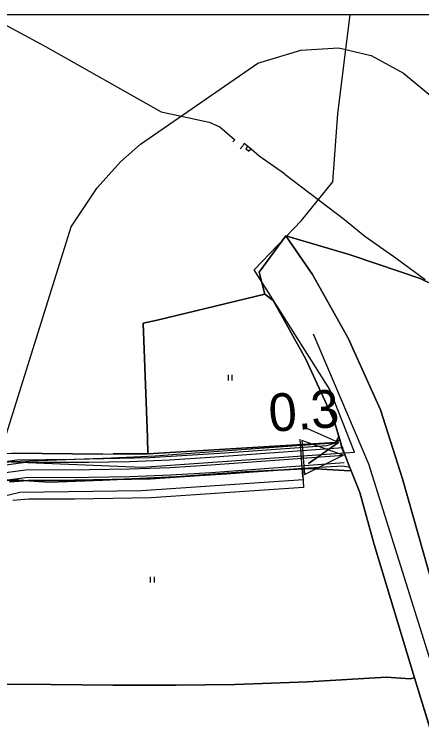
# Model space of a CAD drawing. Extents: x -662620 to -656370, y -1067090 to -1062990.
# Drawn here: x -658634 to -658526.5, y -1063180.3 to -1062989.7 of the extents above; entities that cross this region are included whole.
import ezdxf

# ---------------------------------------------------------------- set-up
doc = ezdxf.new("R2010")
doc.units = 0
for name, color, linetype in [('CESTA_ZABOR', 7, 'Continuous'), ('Default', 7, 'Continuous'), ('ELEK__VEDENÍ_VVN_-_NADZEMNÍ', 7, 'Continuous'), ('HRANICE_KATASTRÁLNÍHO_ÚZEMÍ', 7, 'Continuous'), ('Krajinná_zeleň_-_liniová_-_návrh', 7, 'Continuous'), ('OBVOD_PÚ', 7, 'Continuous'), ('Ochr__pás__vod__zdroje_II__stupně', 7, 'Continuous'), ('Odvodnení_cesty_podélnou_drenáží_-_navržené', 7, 'Continuous'), ('ORNÁ_PŮDA_-_STÁVAJÍCÍ', 7, 'Continuous'), ('OSTATNÍ_PLOCHA_-_NAVRŽENÁ', 7, 'Continuous'), ('OSTATNÍ_PLOCHA_-_STÁVAJÍCÍ', 7, 'Continuous'), ('PLYNOVOD_-_STL', 7, 'Continuous'), ('PLYNOVOD_-_VTL', 7, 'Continuous'), ('POLNÍ_CESTA_NAVRŽENÁ_-_KRAJ', 7, 'Continuous'), ('POLNÍ_CESTA_NAVRŽENÁ_-_OSA', 7, 'Continuous'), ('Popis_objektú_polních_cest_stávajících', 7, 'Continuous'), ('ram', 7, 'Continuous'), ('SILNICE_II__TŘÍDY_A_III__TŘÍDY', 7, 'Continuous'), ('Trvalý_trávní_porost_-_stávající', 7, 'Continuous'), ('VRSTEVNICE_ZÁKLADNÍ', 7, 'Continuous')]:
    doc.layers.add(name, color=color, linetype=linetype)

msp = doc.modelspace()

# ---------------------------------------------------------------- linework, layer by layer
at = {"layer": 'CESTA_ZABOR'}
for p, q in [((-658549.18, -1063102.87), (-658548.29, -1063101.19)), ((-658548.29, -1063101.19), (-658548.06, -1063102.04)), ((-658578.42, -1063105.57), (-658551.48, -1063103.59)), ((-658551.48, -1063103.59), (-658549.18, -1063102.87)), ((-658548.06, -1063102.04), (-658547.73, -1063103.97)), ((-658598.29, -1063106.79), (-658578.42, -1063105.57)), ((-658547.73, -1063103.97), (-658546.07, -1063107.67)), ((-658638.85, -1063108.21), (-658633.36, -1063107.36)), ((-658633.36, -1063107.36), (-658618.2, -1063107.18)), ((-658618.2, -1063107.18), (-658598.29, -1063106.79)), ((-658547.25, -1063109.04), (-658557.95, -1063109.69)), ((-658545.42, -1063109.37), (-658547.25, -1063109.04)), ((-658546.07, -1063107.67), (-658545.42, -1063109.37)), ((-658578.01, -1063111.15), (-658598.06, -1063112.44)), ((-658557.95, -1063109.69), (-658578.01, -1063111.15)), ((-658630.41, -1063112.81), (-658635.3, -1063113.21)), ((-658618.14, -1063112.75), (-658630.41, -1063112.81)), ((-658598.06, -1063112.44), (-658618.14, -1063112.75))]:
    msp.add_line(p, q, dxfattribs=at)
msp.add_lwpolyline([(-658638.85, -1063108.21), (-658633.36, -1063107.36), (-658618.2, -1063107.18), (-658598.29, -1063106.79), (-658578.42, -1063105.57), (-658551.48, -1063103.59), (-658549.18, -1063102.87), (-658548.29, -1063101.19), (-658548.06, -1063102.04), (-658547.73, -1063103.97), (-658546.07, -1063107.67), (-658545.42, -1063109.37), (-658547.25, -1063109.04), (-658557.95, -1063109.69), (-658578.01, -1063111.15), (-658598.06, -1063112.44), (-658618.14, -1063112.75), (-658630.41, -1063112.81), (-658635.3, -1063113.21)], dxfattribs=at)
at = {"layer": 'ELEK__VEDENÍ_VVN_-_NADZEMNÍ'}
for points in [[(-658577.48, -1063086.41), (-658577.48, -1063084.91)], [(-658576.48, -1063086.41), (-658576.48, -1063084.91)], [(-658598.03, -1063139.8), (-658598.03, -1063138.3)], [(-658597.03, -1063139.8), (-658597.03, -1063138.3)]]:
    msp.add_lwpolyline(points, dxfattribs=at)
at = {"layer": 'HRANICE_KATASTRÁLNÍHO_ÚZEMÍ'}
msp.add_lwpolyline([(-658709.96, -1063223), (-658687.28, -1063176.98), (-658670.35, -1063145.84), (-658654.27, -1063119.45), (-658645.57, -1063106.12), (-658640.63, -1063105.91), (-658634.66, -1063105.64), (-658610.69, -1063105.85), (-658607.92, -1063105.76), (-658600.77, -1063105.81), (-658598.76, -1063105.84), (-658598.82, -1063101.47), (-658599.97, -1063071.25), (-658596.32, -1063070.46), (-658567.87, -1063063.64), (-658569.33, -1063057.76), (-658562.33, -1063048.2), (-658545.54, -1063053.09), (-658538.02, -1063055.67), (-658526.87, -1063059.48), (-658520.45, -1063062.54)], dxfattribs=at)
at = {"layer": 'Krajinná_zeleň_-_liniová_-_návrh'}
msp.add_lwpolyline([(-658737.19, -1063292.7), (-658734.04, -1063289.51), (-658729.97, -1063282.88), (-658687.75, -1063195.61), (-658670.3, -1063161.23), (-658648.68, -1063123.93), (-658641.44, -1063118.05), (-658632.55, -1063115.94), (-658600.44, -1063115.48), (-658557.63, -1063112.62)], dxfattribs=at)
at = {"layer": 'OBVOD_PÚ'}
for points in [[(-658562.33, -1063048.2), (-658569.33, -1063057.76)], [(-658545.54, -1063053.09), (-658562.33, -1063048.2)], [(-658538.02, -1063055.67), (-658545.54, -1063053.09)], [(-658526.87, -1063059.48), (-658538.02, -1063055.67)], [(-658569.33, -1063057.76), (-658567.87, -1063063.63)], [(-658520.45, -1063062.54), (-658526.87, -1063059.48)], [(-658567.87, -1063063.63), (-658596.32, -1063070.46)], [(-658596.32, -1063070.46), (-658599.97, -1063071.25)], [(-658599.97, -1063071.25), (-658598.82, -1063101.47)], [(-658598.82, -1063101.47), (-658598.76, -1063105.84)], [(-658610.69, -1063105.85), (-658634.66, -1063105.64)], [(-658610.69, -1063105.85), (-658607.92, -1063105.76)], [(-658600.77, -1063105.81), (-658607.92, -1063105.76)], [(-658598.76, -1063105.84), (-658600.77, -1063105.81)]]:
    msp.add_lwpolyline(points, dxfattribs=at)
at = {"layer": 'Ochr__pás__vod__zdroje_II__stupně'}
msp.add_lwpolyline([(-658855.86, -1063384.82), (-658803.45, -1063344.51), (-658792.2, -1063335.77), (-658789.2, -1063331), (-658775.95, -1063305.5), (-658749.95, -1063305), (-658739.05, -1063275.81), (-658725.14, -1063247.05), (-658701.54, -1063200.36), (-658677.44, -1063155.67), (-658647.44, -1063107.33), (-658636.91, -1063107.83), (-658600.3, -1063109.33), (-658544.14, -1063105.32), (-658550.66, -1063088.77), (-658570.72, -1063057.18), (-658558.18, -1063044.15), (-658549.92, -1063033.88), (-658548.61, -1063015.96), (-658545.36, -1062989.66)], dxfattribs=at)
at = {"layer": 'Odvodnení_cesty_podélnou_drenáží_-_navržené'}
msp.add_lwpolyline([(-658749.39, -1063292.44), (-658743.64, -1063287.36), (-658740.59, -1063284.36), (-658737.88, -1063281.07), (-658735.54, -1063277.5), (-658733.59, -1063273.7), (-658713.8, -1063229.64), (-658684.93, -1063171.07), (-658655.49, -1063120.18), (-658651.72, -1063115.23), (-658646.83, -1063111.37), (-658641.13, -1063108.86), (-658634.99, -1063107.85), (-658608.33, -1063106.88), (-658602.57, -1063106.63), (-658596.82, -1063106.31), (-658591.07, -1063105.92), (-658548.42, -1063102.78), (-658556.37, -1063108.36), (-658548.42, -1063102.78), (-658557.08, -1063098.95)], dxfattribs=at)
at = {"layer": 'ORNÁ_PŮDA_-_STÁVAJÍCÍ'}
for p, q in [((-658555.23, -1063058.43), (-658562.33, -1063048.2)), ((-658562.33, -1063048.2), (-658545.54, -1063053.09)), ((-658545.54, -1063053.09), (-658538.02, -1063055.67)), ((-658538.02, -1063055.67), (-658526.87, -1063059.48)), ((-658545.81, -1063075.23), (-658555.23, -1063058.43)), ((-658526.87, -1063059.48), (-658520.45, -1063062.54)), ((-658537.31, -1063094.19), (-658545.81, -1063075.23)), ((-658531.53, -1063112.43), (-658537.31, -1063094.19)), ((-658523.26, -1063141.7), (-658531.53, -1063112.43)), ((-658575.82, -1063166.74), (-658556.58, -1063166.04)), ((-658556.58, -1063166.04), (-658535.73, -1063164.82)), ((-658535.73, -1063164.82), (-658529.46, -1063165.24)), ((-658529.46, -1063165.24), (-658528.36, -1063164.98)), ((-658528.36, -1063164.98), (-658523.66, -1063180.2)), ((-658644.19, -1063166.66), (-658624.35, -1063166.77)), ((-658624.35, -1063166.77), (-658607.99, -1063166.98)), ((-658607.99, -1063166.98), (-658591.29, -1063166.92)), ((-658591.29, -1063166.92), (-658575.82, -1063166.74))]:
    msp.add_line(p, q, dxfattribs=at)
for points in [[(-658523.26, -1063141.7), (-658531.53, -1063112.43), (-658537.31, -1063094.19), (-658545.81, -1063075.23), (-658555.23, -1063058.43), (-658562.33, -1063048.2), (-658545.54, -1063053.09), (-658538.02, -1063055.67), (-658526.87, -1063059.48), (-658520.45, -1063062.54)], [(-658689.92, -1063191.15), (-658683.96, -1063179.94), (-658677.07, -1063166.44), (-658666.17, -1063166.47), (-658644.19, -1063166.66), (-658624.35, -1063166.77), (-658607.99, -1063166.98), (-658591.29, -1063166.92), (-658575.82, -1063166.74), (-658556.58, -1063166.04), (-658535.73, -1063164.82), (-658529.46, -1063165.24), (-658528.36, -1063164.98), (-658523.66, -1063180.2)]]:
    msp.add_lwpolyline(points, dxfattribs=at)
at = {"layer": 'OSTATNÍ_PLOCHA_-_NAVRŽENÁ'}
msp.add_lwpolyline([(-658635.3, -1063113.21), (-658630.41, -1063112.81), (-658618.14, -1063112.75), (-658598.06, -1063112.44), (-658557.95, -1063109.69), (-658557.63, -1063114.68), (-658597.85, -1063117.43), (-658618.09, -1063117.75), (-658630.19, -1063117.81), (-658634.47, -1063118.16)], dxfattribs=at)
at = {"layer": 'OSTATNÍ_PLOCHA_-_STÁVAJÍCÍ'}
for p, q in [((-658569.33, -1063057.76), (-658562.33, -1063048.2)), ((-658562.33, -1063048.2), (-658555.23, -1063058.43)), ((-658567.87, -1063063.63), (-658569.33, -1063057.76)), ((-658555.23, -1063058.43), (-658545.81, -1063075.23)), ((-658565.66, -1063065.24), (-658567.87, -1063063.63)), ((-658557.05, -1063080.78), (-658565.66, -1063065.24)), ((-658545.81, -1063075.23), (-658537.31, -1063094.19)), ((-658549.56, -1063097.12), (-658557.05, -1063080.78)), ((-658537.31, -1063094.19), (-658531.53, -1063112.43)), ((-658547.59, -1063103.59), (-658549.56, -1063097.12)), ((-658598.76, -1063105.84), (-658549.21, -1063102.82)), ((-658598.76, -1063105.84), (-658549.21, -1063102.82)), ((-658549.21, -1063102.82), (-658548.06, -1063102.04)), ((-658549.21, -1063102.82), (-658548.06, -1063102.04)), ((-658548.06, -1063102.04), (-658547.59, -1063103.59)), ((-658548.06, -1063102.04), (-658547.59, -1063103.59)), ((-658547.59, -1063103.59), (-658546.07, -1063107.67)), ((-658546.07, -1063107.67), (-658547.59, -1063103.59)), ((-658547.59, -1063103.59), (-658546.07, -1063107.67)), ((-658634.66, -1063105.64), (-658610.69, -1063105.85)), ((-658634.66, -1063105.64), (-658610.69, -1063105.85)), ((-658610.69, -1063105.85), (-658607.92, -1063105.76)), ((-658610.69, -1063105.85), (-658607.92, -1063105.76)), ((-658607.92, -1063105.76), (-658600.77, -1063105.81)), ((-658607.92, -1063105.76), (-658600.77, -1063105.81)), ((-658600.77, -1063105.81), (-658598.76, -1063105.84)), ((-658600.77, -1063105.81), (-658598.76, -1063105.84)), ((-658546.07, -1063107.67), (-658545.02, -1063110.3)), ((-658542.75, -1063116.02), (-658546.07, -1063107.67)), ((-658546.07, -1063107.67), (-658545.02, -1063110.3)), ((-658573.09, -1063110.58), (-658591.26, -1063111.85)), ((-658573.09, -1063110.58), (-658591.26, -1063111.85)), ((-658555.86, -1063109.7), (-658573.09, -1063110.58)), ((-658555.86, -1063109.7), (-658573.09, -1063110.58)), ((-658546.91, -1063110.23), (-658555.86, -1063109.7)), ((-658546.91, -1063110.23), (-658555.86, -1063109.7)), ((-658545.03, -1063110.31), (-658546.91, -1063110.23)), ((-658545.03, -1063110.31), (-658546.91, -1063110.23)), ((-658545.02, -1063110.3), (-658545.03, -1063110.31)), ((-658545.02, -1063110.3), (-658545.03, -1063110.31)), ((-658632.88, -1063112.72), (-658637.57, -1063112.72)), ((-658632.88, -1063112.72), (-658637.57, -1063112.72)), ((-658624.77, -1063113.29), (-658632.88, -1063112.72)), ((-658624.77, -1063113.29), (-658632.88, -1063112.72)), ((-658610.75, -1063112.78), (-658624.77, -1063113.29)), ((-658610.75, -1063112.78), (-658624.77, -1063113.29)), ((-658591.26, -1063111.85), (-658610.75, -1063112.78)), ((-658591.26, -1063111.85), (-658610.75, -1063112.78)), ((-658531.53, -1063112.43), (-658523.26, -1063141.7)), ((-658539, -1063129.8), (-658542.75, -1063116.02)), ((-658528.36, -1063164.98), (-658539, -1063129.8)), ((-658523.65, -1063180.21), (-658528.36, -1063164.98))]:
    msp.add_line(p, q, dxfattribs=at)
for points in [[(-658523.65, -1063180.21), (-658528.36, -1063164.98), (-658539, -1063129.8), (-658542.75, -1063116.02), (-658546.07, -1063107.67), (-658547.59, -1063103.59), (-658549.56, -1063097.12), (-658557.05, -1063080.78), (-658565.66, -1063065.24), (-658567.87, -1063063.63), (-658569.33, -1063057.76), (-658562.33, -1063048.2), (-658555.23, -1063058.43), (-658545.81, -1063075.23), (-658537.31, -1063094.19), (-658531.53, -1063112.43), (-658523.26, -1063141.7)], [(-658523.65, -1063180.21), (-658528.36, -1063164.98), (-658539, -1063129.8), (-658542.75, -1063116.02), (-658546.07, -1063107.67), (-658547.59, -1063103.59), (-658549.56, -1063097.12), (-658557.05, -1063080.78), (-658565.66, -1063065.24), (-658567.87, -1063063.63), (-658569.33, -1063057.76), (-658562.33, -1063048.2), (-658555.23, -1063058.43), (-658545.81, -1063075.23), (-658537.31, -1063094.19), (-658531.53, -1063112.43), (-658523.26, -1063141.7)], [(-658634.66, -1063105.64), (-658610.69, -1063105.85), (-658607.92, -1063105.76), (-658600.77, -1063105.81), (-658598.76, -1063105.84), (-658549.21, -1063102.82), (-658548.06, -1063102.04), (-658547.59, -1063103.59), (-658546.07, -1063107.67), (-658545.02, -1063110.3), (-658545.03, -1063110.31), (-658546.91, -1063110.23), (-658555.86, -1063109.7), (-658573.09, -1063110.58), (-658591.26, -1063111.85), (-658610.75, -1063112.78), (-658624.77, -1063113.29), (-658632.88, -1063112.72), (-658637.57, -1063112.72)], [(-658634.66, -1063105.64), (-658610.69, -1063105.85), (-658607.92, -1063105.76), (-658600.77, -1063105.81), (-658598.76, -1063105.84), (-658549.21, -1063102.82), (-658548.06, -1063102.04), (-658547.59, -1063103.59), (-658546.07, -1063107.67), (-658545.02, -1063110.3), (-658545.03, -1063110.31), (-658546.91, -1063110.23), (-658555.86, -1063109.7), (-658573.09, -1063110.58), (-658591.26, -1063111.85), (-658610.75, -1063112.78), (-658624.77, -1063113.29), (-658632.88, -1063112.72), (-658637.57, -1063112.72)]]:
    msp.add_lwpolyline(points, dxfattribs=at)
at = {"layer": 'PLYNOVOD_-_STL'}
msp.add_lwpolyline([(-658641.56, -1062989.66), (-658625.82, -1062998.14), (-658595.22, -1063015.43), (-658582.61, -1063018.09), (-658579.79, -1063019.4), (-658575.83, -1063022.84), (-658576.29, -1063023.37)], dxfattribs=at)
at = {"layer": 'PLYNOVOD_-_VTL'}
for points in [[(-658572.41, -1063024.52), (-658573.31, -1063023.78), (-658573.7, -1063024.42), (-658574.36, -1063025.22)], [(-658572.41, -1063024.52), (-658572.9, -1063025.14), (-658572.03, -1063025.84), (-658571.97, -1063025.73)], [(-658571.98, -1063024.86), (-658572.41, -1063024.52)], [(-658571.47, -1063025.27), (-658571.98, -1063024.86)], [(-658571.47, -1063025.27), (-658571.97, -1063025.73)], [(-658525.48, -1063059.81), (-658533.78, -1063053.74), (-658541.46, -1063048.39), (-658546.85, -1063043.95), (-658562.55, -1063031.93), (-658562.7, -1063031.83), (-658569.36, -1063027.11), (-658571.47, -1063025.27)]]:
    msp.add_lwpolyline(points, dxfattribs=at)
at = {"layer": 'POLNÍ_CESTA_NAVRŽENÁ_-_KRAJ'}
for points in [[(-658751.41, -1063295.14), (-658745.52, -1063289.94), (-658742.12, -1063286.5), (-658739.2, -1063282.63), (-658736.84, -1063278.41), (-658716.14, -1063234.92), (-658695.21, -1063191.7), (-658690.07, -1063181.4), (-658684.68, -1063171.23), (-658679.05, -1063161.18), (-658657.16, -1063123.18), (-658652.38, -1063116.94), (-658646.16, -1063112.14), (-658638.9, -1063109.1), (-658631.11, -1063108.04), (-658614.31, -1063107.96), (-658603.63, -1063107.79), (-658592.96, -1063107.37), (-658582.3, -1063106.71), (-658547.21, -1063104.12)], [(-658748.76, -1063298.14), (-658742.88, -1063292.94), (-658739.99, -1063290.12), (-658737.4, -1063287.02), (-658735.14, -1063283.68), (-658733.22, -1063280.13), (-658712.53, -1063236.65), (-658691.61, -1063193.45), (-658686.51, -1063183.23), (-658681.17, -1063173.14), (-658675.59, -1063163.18), (-658653.69, -1063125.18), (-658649.55, -1063119.76), (-658644.15, -1063115.6), (-658637.85, -1063112.96), (-658631.1, -1063112.04), (-658614.29, -1063111.96), (-658603.52, -1063111.79), (-658592.76, -1063111.36), (-658582.01, -1063110.7), (-658546.91, -1063108.11)]]:
    msp.add_lwpolyline(points, dxfattribs=at)
at = {"layer": 'POLNÍ_CESTA_NAVRŽENÁ_-_OSA'}
for points in [[(-658558.63, -1063101.95), (-658557.9, -1063111.93)], [(-658750.09, -1063296.64), (-658744.2, -1063291.44), (-658740.61, -1063287.8), (-658737.53, -1063283.72), (-658735.03, -1063279.27), (-658714.33, -1063235.78), (-658693.41, -1063192.58), (-658688.29, -1063182.32), (-658682.92, -1063172.18), (-658677.32, -1063162.18), (-658655.43, -1063124.18), (-658650.97, -1063118.35), (-658645.15, -1063113.87), (-658638.38, -1063111.03), (-658631.1, -1063110.04), (-658614.3, -1063109.96), (-658603.58, -1063109.79), (-658592.86, -1063109.37), (-658582.16, -1063108.7), (-658547.06, -1063106.12)]]:
    msp.add_lwpolyline(points, dxfattribs=at)
at = {"layer": 'Popis_objektú_polních_cest_stávajících'}
for p, q in [((-658547.17, -1063106.12), (-658558.06, -1063102.25)), ((-658558.06, -1063102.25), (-658557.72, -1063106.9)), ((-658557.72, -1063106.9), (-658557.39, -1063111.3)), ((-658557.39, -1063111.3), (-658547.17, -1063106.12))]:
    msp.add_line(p, q, dxfattribs=at)
msp.add_lwpolyline([(-658557.39, -1063111.3), (-658547.17, -1063106.12), (-658558.06, -1063102.25), (-658557.72, -1063106.9)], close=True, dxfattribs=at)
at = {"layer": 'ram'}
msp.add_lwpolyline([(-662620.02, -1067089.66), (-662620.02, -1062989.66), (-656370.02, -1062989.66), (-656370.02, -1067089.66), (-662620.02, -1067089.66)], dxfattribs=at)
at = {"layer": 'SILNICE_II__TŘÍDY_A_III__TŘÍDY'}
msp.add_lwpolyline([(-658555.07, -1063074.05), (-658540.5, -1063108.4), (-658397.92, -1063563.2), (-658298.44, -1064021.1), (-658133.44, -1064101.46), (-658076.09, -1064145.83), (-658032.54, -1064204.21), (-657875.16, -1064438.43), (-657747.41, -1064633.76), (-657735.37, -1064671.72), (-657740.93, -1064805.95), (-657767.12, -1064860.62), (-657773.05, -1064962.28), (-657761.64, -1065052.54)], dxfattribs=at)
at = {"layer": 'Trvalý_trávní_porost_-_stávající'}
for p, q in [((-658596.32, -1063070.46), (-658567.87, -1063063.63)), ((-658567.87, -1063063.63), (-658565.66, -1063065.24)), ((-658565.66, -1063065.24), (-658557.05, -1063080.78)), ((-658599.97, -1063071.25), (-658596.32, -1063070.46)), ((-658598.82, -1063101.47), (-658599.97, -1063071.25)), ((-658557.05, -1063080.78), (-658549.56, -1063097.12)), ((-658549.56, -1063097.12), (-658548.06, -1063102.04)), ((-658598.76, -1063105.84), (-658598.82, -1063101.47)), ((-658549.21, -1063102.82), (-658598.76, -1063105.84)), ((-658548.06, -1063102.04), (-658549.21, -1063102.82)), ((-658591.26, -1063111.85), (-658573.09, -1063110.58)), ((-658573.09, -1063110.58), (-658555.86, -1063109.7)), ((-658555.86, -1063109.7), (-658546.91, -1063110.23)), ((-658546.91, -1063110.23), (-658545.03, -1063110.31)), ((-658545.03, -1063110.31), (-658542.75, -1063116.02)), ((-658637.57, -1063112.72), (-658632.88, -1063112.72)), ((-658632.88, -1063112.72), (-658624.77, -1063113.29)), ((-658624.77, -1063113.29), (-658610.75, -1063112.78)), ((-658610.75, -1063112.78), (-658591.26, -1063111.85)), ((-658542.75, -1063116.02), (-658539, -1063129.8)), ((-658539, -1063129.8), (-658528.36, -1063164.98)), ((-658556.58, -1063166.04), (-658575.82, -1063166.74)), ((-658535.73, -1063164.82), (-658556.58, -1063166.04)), ((-658529.46, -1063165.24), (-658535.73, -1063164.82)), ((-658528.36, -1063164.98), (-658529.46, -1063165.24)), ((-658624.35, -1063166.77), (-658644.19, -1063166.66)), ((-658607.99, -1063166.98), (-658624.35, -1063166.77)), ((-658591.29, -1063166.92), (-658607.99, -1063166.98)), ((-658575.82, -1063166.74), (-658591.29, -1063166.92))]:
    msp.add_line(p, q, dxfattribs=at)
msp.add_lwpolyline([(-658548.06, -1063102.04), (-658549.21, -1063102.82), (-658598.76, -1063105.84), (-658598.82, -1063101.47), (-658599.97, -1063071.25), (-658596.32, -1063070.46), (-658567.87, -1063063.63), (-658565.66, -1063065.24), (-658557.05, -1063080.78), (-658549.56, -1063097.12)], close=True, dxfattribs=at)
msp.add_lwpolyline([(-658637.57, -1063112.72), (-658632.88, -1063112.72), (-658624.77, -1063113.29), (-658610.75, -1063112.78), (-658591.26, -1063111.85), (-658573.09, -1063110.58), (-658555.86, -1063109.7), (-658546.91, -1063110.23), (-658545.03, -1063110.31), (-658542.75, -1063116.02), (-658539, -1063129.8), (-658528.36, -1063164.98), (-658529.46, -1063165.24), (-658535.73, -1063164.82), (-658556.58, -1063166.04), (-658575.82, -1063166.74), (-658591.29, -1063166.92), (-658607.99, -1063166.98), (-658624.35, -1063166.77), (-658644.19, -1063166.66)], dxfattribs=at)
at = {"layer": 'VRSTEVNICE_ZÁKLADNÍ'}
msp.add_lwpolyline([(-658711.03, -1063185.03), (-658700.31, -1063171.31), (-658689.02, -1063161.59), (-658663.58, -1063145.44), (-658655.29, -1063138), (-658646.43, -1063125.42), (-658641.42, -1063114.99), (-658637.42, -1063104.7), (-658618.98, -1063045.81), (-658612.12, -1063035.52), (-658605.98, -1063028.66), (-658600.69, -1063023.94), (-658569.67, -1063002.5), (-658558.38, -1062999.07), (-658548.37, -1062998.5), (-658539.8, -1063000.5), (-658531.22, -1063005.22), (-658523.07, -1063011.94)], dxfattribs=at)
msp.add_lwpolyline([(-658711.03, -1063185.03), (-658700.31, -1063171.31), (-658689.02, -1063161.59), (-658663.58, -1063145.44), (-658655.29, -1063138), (-658646.43, -1063125.42), (-658641.42, -1063114.99), (-658637.42, -1063104.7), (-658618.98, -1063045.81), (-658612.12, -1063035.52), (-658605.98, -1063028.66), (-658600.69, -1063023.94), (-658569.67, -1063002.5), (-658558.38, -1062999.07), (-658548.37, -1062998.5), (-658539.8, -1063000.5), (-658531.22, -1063005.22), (-658523.07, -1063011.94)], dxfattribs=at)

# ---------------------------------------------------------------- texts
at = {"layer": 'Default'}
msp.add_text('0.3', height=10, rotation=4.2128, dxfattribs=at).set_placement((-658566.49, -1063100.03))

doc.saveas('drawing.dxf')
